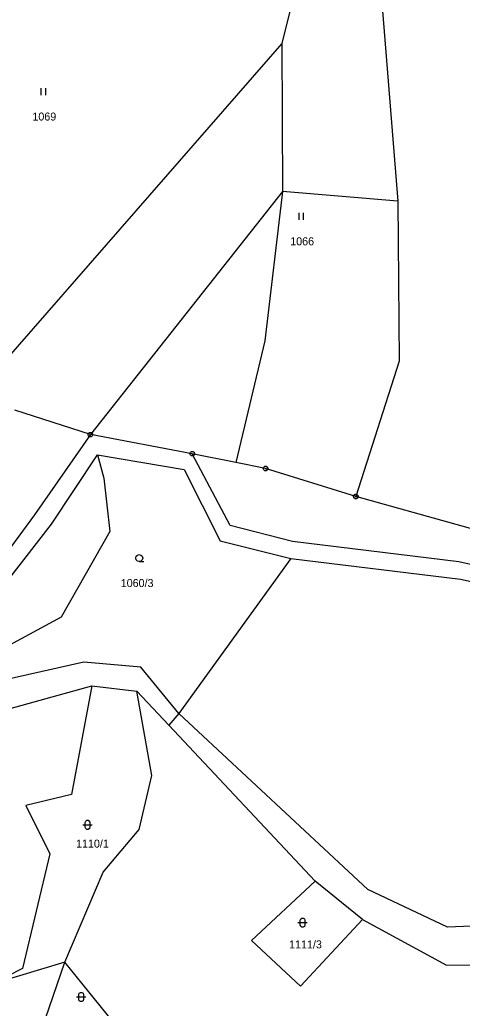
# Model space of a CAD drawing. Extents: x -694465 to -690527, y -983694 to -978978.
# Drawn here: x -691530.6 to -691436.7, y -981607.2 to -981397.2 of the extents above; entities that cross this region are included whole.
import ezdxf

# ---------------------------------------------------------------- set-up
doc = ezdxf.new("R2010")
doc.units = 0
for name, color, linetype in [('Vrstva 1', 7, 'Continuous'), ('Vrstva 18', 7, 'Continuous'), ('Vrstva 24', 7, 'Continuous'), ('Vrstva 25', 7, 'Continuous')]:
    doc.layers.add(name, color=color, linetype=linetype)

msp = doc.modelspace()

# ---------------------------------------------------------------- linework, layer by layer
at = {"layer": 'Vrstva 1'}
for points in [[(-691455.74, -981369.75), (-691450.4, -981435.73)], [(-691470.56, -981384.3), (-691475.02, -981402.29)], [(-691475.02, -981402.29), (-691540.46, -981477.28)], [(-691475.02, -981402.29), (-691474.914, -981433.693)], [(-691474.914, -981433.693), (-691515.65, -981485.36)], [(-691474.914, -981433.693), (-691478.606, -981465.459)], [(-691450.4, -981435.73), (-691474.914, -981433.693)], [(-691450.4, -981435.73), (-691450.12, -981469.74)], [(-691478.606, -981465.459), (-691484.762, -981491.282)], [(-691450.12, -981469.74), (-691459.33, -981498.5)], [(-691515.65, -981485.36), (-691531.68, -981480.14)], [(-691515.65, -981485.36), (-691527.52, -981502.42)], [(-691494.03, -981489.4), (-691515.65, -981485.36)], [(-691484.762, -981491.282), (-691494.03, -981489.4)], [(-691485.99, -981504.67), (-691494.03, -981489.4)], [(-691514.13, -981489.66), (-691512.77, -981494.614), (-691511.539, -981505.942), (-691521.876, -981524.164), (-691543.96, -981536.11)], [(-691523.91, -981504.4), (-691514.13, -981489.66)], [(-691514.13, -981489.66), (-691495.77, -981492.77)], [(-691478.47, -981492.56), (-691484.762, -981491.282)], [(-691495.77, -981492.77), (-691488.12, -981507.95)], [(-691459.33, -981498.5), (-691478.47, -981492.56)], [(-691392.891, -981517.077), (-691459.33, -981498.5)], [(-691527.52, -981502.42), (-691535.97, -981513.85)], [(-691532.93, -981516.05), (-691523.91, -981504.4)], [(-691472.75, -981508.06), (-691485.99, -981504.67)], [(-691488.12, -981507.95), (-691473.13, -981511.65)], [(-691437.46, -981512.39), (-691472.75, -981508.06)], [(-691473.13, -981511.65), (-691496.91, -981544.57)], [(-691473.13, -981511.65), (-691437.13, -981516.09)], [(-691404.53, -981519.75), (-691437.46, -981512.39)], [(-691437.13, -981516.09), (-691406.18, -981522.89)], [(-691517.06, -981533.71), (-691549.5, -981541.01)], [(-691504.93, -981534.74), (-691517.06, -981533.71)], [(-691496.91, -981544.57), (-691504.93, -981534.74)], [(-691552.15, -981548.91), (-691515.33, -981538.74)], [(-691515.33, -981538.74), (-691519.67, -981561.77)], [(-691515.33, -981538.74), (-691505.77, -981539.83)], [(-691502.63, -981557.79), (-691505.77, -981539.83)], [(-691505.77, -981539.83), (-691498.99, -981547.068)], [(-691496.91, -981544.57), (-691498.99, -981547.068)], [(-691456.75, -981581.97), (-691496.91, -981544.57)], [(-691498.99, -981547.068), (-691467.97, -981580.18)], [(-691505.32, -981569.21), (-691502.63, -981557.79)], [(-691519.67, -981561.77), (-691529.37, -981564.11)], [(-691529.37, -981564.11), (-691524.25, -981574.4)], [(-691512.95, -981578.27), (-691505.32, -981569.21)], [(-691524.25, -981574.4), (-691530.08, -981598.73)], [(-691521.06, -981597.4), (-691512.95, -981578.27)], [(-691467.97, -981580.18), (-691481.43, -981592.78)], [(-691457.88, -981588.33), (-691467.97, -981580.18)], [(-691439.85, -981589.99), (-691456.75, -981581.97)], [(-691471.08, -981602.54), (-691457.88, -981588.33)], [(-691457.88, -981588.33), (-691440.09, -981598.06)], [(-691421.26, -981589.19), (-691439.85, -981589.99)], [(-691481.43, -981592.78), (-691471.08, -981602.54)], [(-691521.06, -981597.4), (-691536.62, -981602.08)], [(-691530.08, -981598.73), (-691536.62, -981602.08)], [(-691525.14, -981609.4), (-691521.06, -981597.4)], [(-691502.21, -981620.77), (-691521.06, -981597.4)], [(-691440.09, -981598.06), (-691420.31, -981597.87)]]:
    msp.add_lwpolyline(points, dxfattribs=at)
at = {"layer": 'Vrstva 24'}
for points in [[(-691515.496, -981484.884), (-691515.246, -981485.066), (-691515.15, -981485.36), (-691515.246, -981485.654), (-691515.496, -981485.836), (-691515.804, -981485.836), (-691516.054, -981485.654), (-691516.15, -981485.36), (-691516.054, -981485.066), (-691515.804, -981484.884)], [(-691493.876, -981488.924), (-691493.626, -981489.106), (-691493.53, -981489.4), (-691493.626, -981489.694), (-691493.876, -981489.876), (-691494.184, -981489.876), (-691494.434, -981489.694), (-691494.53, -981489.4), (-691494.434, -981489.106), (-691494.184, -981488.924)], [(-691478.316, -981492.084), (-691478.066, -981492.266), (-691477.97, -981492.56), (-691478.066, -981492.854), (-691478.316, -981493.036), (-691478.624, -981493.036), (-691478.874, -981492.854), (-691478.97, -981492.56), (-691478.874, -981492.266), (-691478.624, -981492.084)], [(-691459.176, -981498.024), (-691458.926, -981498.206), (-691458.83, -981498.5), (-691458.926, -981498.794), (-691459.176, -981498.976), (-691459.484, -981498.976), (-691459.734, -981498.794), (-691459.83, -981498.5), (-691459.734, -981498.206), (-691459.484, -981498.024)]]:
    msp.add_lwpolyline(points, close=True, dxfattribs=at)
for points in [[(-691515.769, -981485.36), (-691515.53, -981485.36)], [(-691494.149, -981489.4), (-691493.91, -981489.4)], [(-691478.589, -981492.56), (-691478.35, -981492.56)], [(-691459.449, -981498.5), (-691459.21, -981498.5)]]:
    msp.add_lwpolyline(points, dxfattribs=at)
at = {"layer": 'Vrstva 25'}
for points in [[(-691526.13, -981411.74), (-691526.13, -981413.24)], [(-691525.13, -981413.24), (-691525.13, -981411.74)], [(-691471.42, -981438.24), (-691471.42, -981439.74)], [(-691470.42, -981439.74), (-691470.42, -981438.24)], [(-691505.29, -981512.33), (-691505.665, -981512.229), (-691505.939, -981511.955), (-691506.04, -981511.58), (-691505.939, -981511.205), (-691505.665, -981510.931), (-691505.29, -981510.83), (-691504.915, -981510.931), (-691504.641, -981511.205), (-691504.54, -981511.58), (-691504.641, -981511.955), (-691504.915, -981512.229), (-691505.29, -981512.33), (-691504.29, -981512.331)], [(-691517.24, -981568.24), (-691515.24, -981568.24)], [(-691471.62, -981589.01), (-691469.62, -981589.01)], [(-691518.6, -981604.8), (-691516.6, -981604.8)]]:
    msp.add_lwpolyline(points, dxfattribs=at)
for points in [[(-691516.74, -981567.74), (-691516.645, -981567.446), (-691516.395, -981567.264), (-691516.085, -981567.264), (-691515.835, -981567.446), (-691515.74, -981567.74), (-691515.74, -981568.74), (-691515.835, -981569.034), (-691516.085, -981569.216), (-691516.395, -981569.216), (-691516.645, -981569.034), (-691516.74, -981568.74)], [(-691471.12, -981588.51), (-691471.025, -981588.216), (-691470.775, -981588.034), (-691470.465, -981588.034), (-691470.215, -981588.216), (-691470.12, -981588.51), (-691470.12, -981589.51), (-691470.215, -981589.804), (-691470.465, -981589.986), (-691470.775, -981589.986), (-691471.025, -981589.804), (-691471.12, -981589.51)], [(-691518.1, -981604.3), (-691518.005, -981604.006), (-691517.755, -981603.824), (-691517.445, -981603.824), (-691517.195, -981604.006), (-691517.1, -981604.3), (-691517.1, -981605.3), (-691517.195, -981605.594), (-691517.445, -981605.776), (-691517.755, -981605.776), (-691518.005, -981605.594), (-691518.1, -981605.3)]]:
    msp.add_lwpolyline(points, close=True, dxfattribs=at)

# ---------------------------------------------------------------- texts
at = {"layer": 'Vrstva 18'}
for s, p in [('1069', (-691527.952, -981418.64)), ('1066', (-691473.242, -981445.14)), ('1060/3', (-691509.205, -981517.73)), ('1110/1', (-691518.687, -981573.08)), ('1111/3', (-691473.477, -981594.49))]:
    msp.add_text(s, height=1.7, dxfattribs=at).set_placement(p)

doc.saveas('drawing.dxf')
